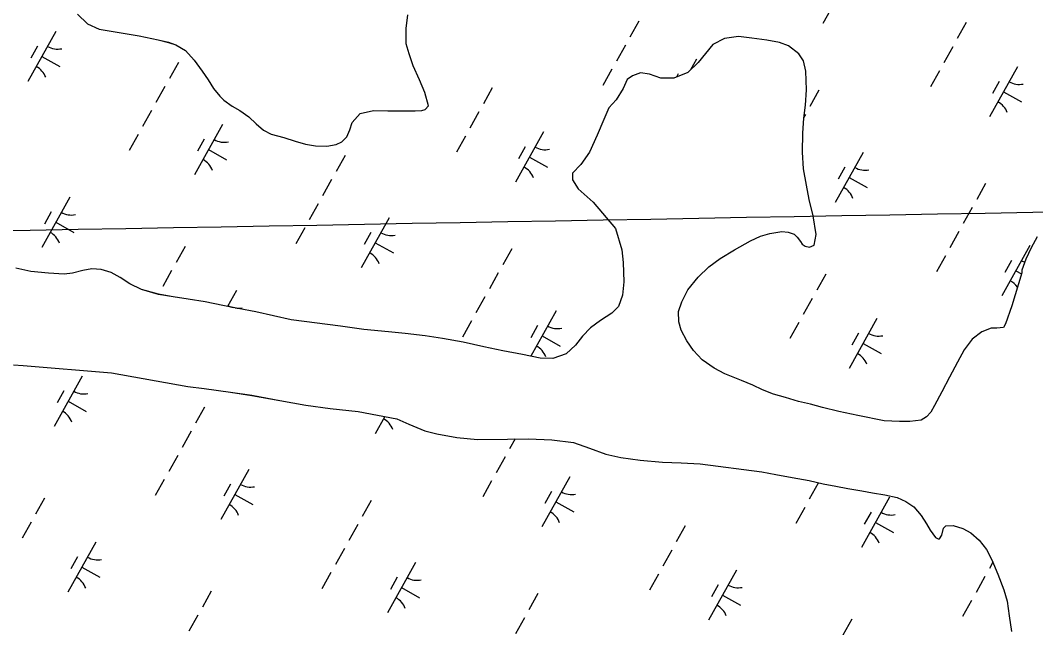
# Model space of a CAD drawing. Extents: x 3923531 to 3943530, y 207391 to 229799.
# Drawn here: x 3934088 to 3934973, y 211567 to 212095 of the extents above; entities that cross this region are included whole.
import ezdxf

# ---------------------------------------------------------------- set-up
doc = ezdxf.new("R2010")
doc.units = 0
for name, color, linetype in [('V-GRID-MAJR', 7, 'Continuous'), ('V-TOPO-SHOR', 7, 'Continuous'), ('V-WETL-SWMP', 7, 'Continuous')]:
    doc.layers.add(name, color=color, linetype=linetype)

msp = doc.modelspace()

# ---------------------------------------------------------------- linework, layer by layer
at = {"layer": 'V-GRID-MAJR'}
msp.add_spline([(3927752.53, 211800.17), (3930436.78, 211847.72), (3935760.83, 211942.59), (3936382.68, 211953.73)], degree=3, dxfattribs=at)
at = {"layer": 'V-TOPO-SHOR'}
for points in [[(3934138.35, 212100.79), (3934146.99, 212092.54), (3934157.13, 212087.77), (3934191.99, 212081.86), (3934208.55, 212078.47), (3934217.55, 212076.34), (3934223.93, 212074.23), (3934232.32, 212069.19), (3934239.79, 212060.95), (3934246.67, 212051.27), (3934252.12, 212043.64), (3934256.69, 212036.02), (3934262.15, 212029.56), (3934265.75, 212025.88), (3934272.97, 212020.86), (3934279.62, 212016.85), (3934287.57, 212011.38), (3934293.91, 212005.49), (3934300.25, 211999.89), (3934306.9, 211996.32), (3934318.08, 211993.43), (3934327.94, 211990.27), (3934336.94, 211987.7), (3934345.65, 211986.15), (3934355.55, 211985.89), (3934363.57, 211987.4), (3934368.4, 211989.82), (3934372.96, 211994.14), (3934375.35, 212000.08), (3934377.46, 212006.46), (3934384.39, 212014.39), (3934396.06, 212017.03), (3934408.43, 212016.74), (3934420.07, 212016.62), (3934432.29, 212016.63), (3934438.26, 212017), (3934441.19, 212017.84), (3934443.84, 212021.01), (3934440.91, 212032.69), (3934436.08, 212043.66), (3934430.69, 212055.94), (3934427.02, 212066.32), (3934424.64, 212075.07), (3934424.64, 212088.32), (3934426.08, 212100.38)], [(3934734.97, 211773.88), (3934726.43, 211777.76), (3934716.72, 211781.94), (3934702.23, 211787.78), (3934692.68, 211792.68), (3934682.43, 211799.93), (3934674.8, 211808.02), (3934668.93, 211816.38), (3934663.94, 211825.89), (3934662.12, 211832.9), (3934661.78, 211841.93), (3934664.64, 211850.34), (3934669.85, 211860.9), (3934678.85, 211871.87), (3934688.12, 211880.79), (3934697.95, 211888.1), (3934710.41, 211895.82), (3934724.61, 211903.67), (3934733.1, 211907.51), (3934741.27, 211910.04), (3934751.77, 211911.52), (3934757.29, 211911.03), (3934762.37, 211909.22), (3934765.25, 211906.72), (3934768.12, 211903.05), (3934769.55, 211900.56), (3934772.15, 211898.78), (3934775.78, 211898.02), (3934779.87, 211899.72), (3934781.58, 211909.16), (3934779.14, 211925.34), (3934775.65, 211939.5), (3934773.17, 211951.9), (3934770.71, 211966.33), (3934769.7, 211980.75), (3934770.03, 211997.34), (3934770.9, 212010.28), (3934772.34, 212021.62), (3934773.36, 212035), (3934772.81, 212051.3), (3934770.58, 212060.21), (3934766.57, 212066.22), (3934757.62, 212073.16), (3934749.8, 212076.3), (3934738.75, 212078.17), (3934725.68, 212080.06), (3934713.91, 212081.5), (3934701.81, 212079.74), (3934691.7, 212074.47), (3934685.21, 212066.68), (3934678.87, 212058.74), (3934669.75, 212049.96), (3934657.62, 212045.15), (3934646.41, 212045.27), (3934636.4, 212048.58), (3934628.7, 212049.69), (3934621.69, 212047.29), (3934617.14, 212043.85), (3934613.42, 212036.03), (3934607.34, 212026.2), (3934601.15, 212019.43), (3934596.68, 212009.29), (3934590.99, 211995.38), (3934584.14, 211980.76), (3934576.6, 211970.07), (3934569.53, 211962.43), (3934569.46, 211956.76), (3934574.33, 211948.84), (3934587.29, 211937.2), (3934606.98, 211914.28), (3934612.46, 211895.74), (3934613.65, 211884.81), (3934614.04, 211867.92), (3934612.89, 211856.15), (3934609.58, 211846.43), (3934603.7, 211840.53), (3934593.73, 211834.09), (3934585.22, 211827.78), (3934578.01, 211820.58), (3934572.1, 211812.64), (3934564.01, 211805.16), (3934552.33, 211801.22), (3934541.12, 211801.48), (3934525.73, 211804.71), (3934508.59, 211807.81), (3934492.04, 211811.19), (3934474.18, 211815.18), (3934456.31, 211818.43), (3934441.2, 211820.78), (3934423.76, 211822.86), (3934409.22, 211824.18), (3934387.56, 211826.32), (3934367.36, 211829.3), (3934324.34, 211834.87), (3934293.7, 211841.61), (3934278.31, 211844.55), (3934264.8, 211847.17), (3934249.56, 211850.39), (3934234.59, 211852.89), (3934221.66, 211854.77), (3934208.73, 211856.95)], [(3934974.25, 211907.04), (3934968.91, 211897.35), (3934964.43, 211887.5), (3934960.83, 211877.93), (3934960.81, 211875.6), (3934952.05, 211846.88), (3934946.64, 211831.37), (3934945, 211828.19), (3934939.17, 211827.38), (3934934.23, 211827.58), (3934926.04, 211824.32), (3934917.68, 211818.01), (3934910.59, 211808.62), (3934904.65, 211797.92), (3934897.95, 211784.75), (3934891.26, 211772.16), (3934884.73, 211760.3), (3934881.61, 211754.51), (3934877.78, 211750.33), (3934873.23, 211747.47), (3934863.33, 211746.12), (3934854.16, 211746.37), (3934840.92, 211746.95), (3934817.83, 211751.43), (3934801.42, 211754.96), (3934787.05, 211758.46), (3934776.6, 211761.2), (3934766.29, 211763.64), (3934754.98, 211767.11), (3934744.54, 211770.14), (3934734.97, 211773.88)], [(3934208.73, 211856.95), (3934194.08, 211861.19), (3934183.8, 211865.96), (3934175.42, 211871.58), (3934167.46, 211875.89), (3934158.75, 211878.46), (3934150.76, 211879.28), (3934142.74, 211877.77), (3934133.98, 211875.24), (3934126.69, 211874.45), (3934113.02, 211875.33), (3934097.46, 211876.96), (3934084.54, 211879.72)], [(3934082.59, 211795.62), (3934090.98, 211795.1), (3934167.94, 211788.55), (3934234.19, 211776.63), (3934248.69, 211774.86), (3934271.58, 211771.81), (3934289.94, 211769.02), (3934314.42, 211764.45), (3934336.97, 211760.44), (3934358.24, 211757.52), (3934382.75, 211754.99), (3934416.35, 211748.48), (3934426.84, 211743.85), (3934440.66, 211738.21), (3934451.17, 211735.62), (3934468.78, 211732.2), (3934486.51, 211730.5), (3934512.66, 211730.96), (3934530.96, 211731.19), (3934551.5, 211730.43), (3934570.19, 211727.86), (3934584.34, 211723.07), (3934598.48, 211717.86), (3934611.57, 211714.81), (3934628.33, 211712.58), (3934647.89, 211710.76), (3934664.13, 211710.25), (3934680.59, 211709.54), (3934734.2, 211702.49), (3934746.44, 211700.1), (3934760.72, 211697.57), (3934775.64, 211694.82), (3934787.66, 211692.11), (3934798.72, 211690.05), (3934809.35, 211688), (3934821.38, 211685.82), (3934830.61, 211684.11), (3934841.46, 211682.37), (3934852.19, 211680.1), (3934859.9, 211676.58), (3934866.73, 211671.87), (3934873, 211664.38), (3934877.65, 211657.23), (3934881.03, 211651.6), (3934883.36, 211648.45), (3934885.7, 211645.41), (3934887.83, 211644.1)], [(3934887.83, 211644.1), (3934889.13, 211644.08), (3934891.1, 211647.4), (3934892.67, 211653.3), (3934894.74, 211655.43), (3934900.98, 211655.79), (3934909.56, 211653.11), (3934916.51, 211649.27), (3934923.54, 211643.06), (3934930.12, 211634.92), (3934934.65, 211625.94), (3934940, 211613.29), (3934945.23, 211599.79), (3934948.14, 211589.96), (3934949.93, 211577.03), (3934951.72, 211563.46)]]:
    msp.add_lwpolyline(points, dxfattribs=at)
at = {"layer": 'V-WETL-SWMP'}
for p, q in [((3934811.84, 212136.26), (3934787.45, 212092.61)), ((3934627.18, 212094.75), (3934619.38, 212080.78)), ((3934912.38, 212093.5), (3934904.57, 212079.53)), ((3934119.4, 212085.9), (3934095.02, 212042.25)), ((3934103.4, 212073.08), (3934097.55, 212062.6)), ((3934615.47, 212073.8), (3934607.67, 212059.83)), ((3934900.67, 212072.55), (3934892.87, 212058.58)), ((3934107.21, 212064.07), (3934122.92, 212055.3)), ((3934677.43, 212061.61), (3934672.3, 212052.42)), ((3934226.06, 212058.87), (3934218.26, 212044.9)), ((3934603.77, 212052.85), (3934595.97, 212038.88)), ((3934888.97, 212051.6), (3934881.16, 212037.63)), ((3934957.05, 212055.13), (3934932.67, 212011.48)), ((3934661.43, 212048.79), (3934659.91, 212046.06)), ((3934214.36, 212037.92), (3934206.56, 212023.95)), ((3934499.56, 212036.66), (3934491.75, 212022.7)), ((3934784.1, 212034.58), (3934776.29, 212020.61)), ((3934941.05, 212042.31), (3934935.2, 212031.83)), ((3934944.86, 212033.31), (3934960.57, 212024.53)), ((3934202.65, 212016.96), (3934194.85, 212003)), ((3934487.85, 212015.71), (3934480.05, 212001.74)), ((3934772.39, 212013.63), (3934771.01, 212011.15)), ((3934264.61, 212004.78), (3934240.23, 211961.13)), ((3934190.95, 211996.01), (3934183.15, 211982.04)), ((3934248.61, 211991.95), (3934242.76, 211981.48)), ((3934476.15, 211994.76), (3934468.34, 211980.79)), ((3934544.23, 211998.3), (3934519.85, 211954.65)), ((3934252.42, 211982.95), (3934268.14, 211974.17)), ((3934528.23, 211985.47), (3934522.38, 211975)), ((3934371.28, 211977.74), (3934363.47, 211963.78)), ((3934532.04, 211976.47), (3934547.76, 211967.69)), ((3934822.65, 211980.49), (3934798.26, 211936.84)), ((3934806.65, 211967.66), (3934800.79, 211957.19)), ((3934359.57, 211956.79), (3934351.77, 211942.82)), ((3934810.46, 211958.66), (3934826.17, 211949.88)), ((3934929.31, 211953.46), (3934921.51, 211939.49)), ((3934131.41, 211941.46), (3934107.03, 211897.81)), ((3934115.41, 211928.64), (3934109.56, 211918.16)), ((3934347.87, 211935.84), (3934340.06, 211921.87)), ((3934917.61, 211932.5), (3934909.8, 211918.54)), ((3934119.22, 211919.64), (3934134.94, 211910.86)), ((3934409.83, 211923.65), (3934385.44, 211880)), ((3934336.16, 211914.89), (3934328.36, 211900.92)), ((3934393.83, 211910.83), (3934387.97, 211900.35)), ((3934905.9, 211911.55), (3934898.1, 211897.58)), ((3934397.64, 211901.83), (3934413.35, 211893.05)), ((3934231.95, 211898.7), (3934224.15, 211884.74)), ((3934516.49, 211896.62), (3934508.69, 211882.65)), ((3934967.86, 211899.36), (3934943.48, 211855.71)), ((3934894.2, 211890.6), (3934886.39, 211876.63)), ((3934951.86, 211886.54), (3934946.01, 211876.06)), ((3934220.24, 211877.75), (3934212.44, 211863.78)), ((3934504.79, 211875.67), (3934496.98, 211861.7)), ((3934955.67, 211877.54), (3934960.56, 211874.8)), ((3934789.98, 211874.42), (3934782.18, 211860.45)), ((3934276.63, 211860.34), (3934268.83, 211846.39)), ((3934493.08, 211854.72), (3934485.28, 211840.75)), ((3934778.28, 211853.46), (3934770.47, 211839.5)), ((3934555.04, 211842.53), (3934533.06, 211803.17)), ((3934481.38, 211833.76), (3934473.57, 211819.79)), ((3934766.57, 211832.51), (3934758.77, 211818.54)), ((3934834.66, 211836.05), (3934810.28, 211792.4)), ((3934539.04, 211829.7), (3934533.19, 211819.23)), ((3934818.66, 211823.23), (3934812.81, 211812.75)), ((3934542.85, 211820.7), (3934558.56, 211811.92)), ((3934822.47, 211814.22), (3934838.18, 211805.45)), ((3934142.22, 211785.69), (3934117.84, 211742.04)), ((3934126.22, 211772.87), (3934120.37, 211762.39)), ((3934130.03, 211763.87), (3934145.74, 211755.09)), ((3934248.89, 211758.66), (3934241.08, 211744.69)), ((3934405.81, 211750.52), (3934397.46, 211735.56)), ((3934237.18, 211737.71), (3934229.38, 211723.74)), ((3934519.35, 211731.05), (3934514.57, 211722.49)), ((3934225.48, 211716.75), (3934217.67, 211702.79)), ((3934510.67, 211715.5), (3934502.87, 211701.54)), ((3934287.44, 211704.57), (3934263.05, 211660.92)), ((3934567.05, 211698.09), (3934542.67, 211654.44)), ((3934213.77, 211695.8), (3934205.97, 211681.83)), ((3934271.43, 211691.74), (3934265.58, 211681.27)), ((3934498.97, 211694.55), (3934491.16, 211680.58)), ((3934783.51, 211692.47), (3934775.71, 211678.5)), ((3934275.24, 211682.74), (3934290.96, 211673.96)), ((3934551.05, 211685.27), (3934545.2, 211674.79)), ((3934845.47, 211680.28), (3934821.08, 211636.63)), ((3934109.56, 211679.62), (3934101.75, 211665.65)), ((3934394.1, 211677.53), (3934386.3, 211663.57)), ((3934554.86, 211676.26), (3934570.58, 211667.49)), ((3934771.8, 211671.51), (3934764, 211657.55)), ((3934829.47, 211667.45), (3934823.61, 211656.98)), ((3934097.85, 211658.67), (3934090.05, 211644.7)), ((3934382.39, 211656.58), (3934374.59, 211642.61)), ((3934667.59, 211655.33), (3934659.79, 211641.36)), ((3934833.28, 211658.45), (3934848.99, 211649.67)), ((3934154.23, 211641.25), (3934129.85, 211597.6)), ((3934138.23, 211628.43), (3934132.38, 211617.95)), ((3934370.69, 211635.63), (3934362.89, 211621.66)), ((3934655.89, 211634.38), (3934648.08, 211620.41)), ((3934142.04, 211619.43), (3934157.76, 211610.65)), ((3934432.65, 211623.44), (3934408.26, 211579.79)), ((3934935.61, 211623.67), (3934932.62, 211618.33)), ((3934358.98, 211614.68), (3934351.18, 211600.71)), ((3934416.65, 211610.62), (3934410.79, 211600.14)), ((3934644.18, 211613.43), (3934636.38, 211599.46)), ((3934712.27, 211616.97), (3934687.88, 211573.31)), ((3934928.72, 211611.34), (3934920.92, 211597.37)), ((3934420.46, 211601.62), (3934436.17, 211592.84)), ((3934696.27, 211604.14), (3934690.41, 211593.66)), ((3934254.77, 211598.5), (3934246.97, 211584.53)), ((3934539.31, 211596.41), (3934531.51, 211582.44)), ((3934700.08, 211595.14), (3934715.79, 211586.36)), ((3934917.02, 211590.39), (3934909.21, 211576.42)), ((3934243.07, 211577.54), (3934235.26, 211563.58)), ((3934527.61, 211575.46), (3934519.8, 211561.49)), ((3934812.8, 211574.21), (3934805, 211560.24))]:
    msp.add_line(p, q, dxfattribs=at)
for points in [[(3934138.35, 212100.78), (3934146.99, 212092.54), (3934157.13, 212087.77), (3934191.99, 212081.86), (3934208.55, 212078.47), (3934217.55, 212076.33), (3934223.93, 212074.23), (3934232.31, 212069.19), (3934239.79, 212060.95), (3934246.67, 212051.27), (3934252.12, 212043.64), (3934256.69, 212036.03), (3934262.15, 212029.56), (3934265.75, 212025.88), (3934272.97, 212020.86), (3934279.62, 212016.85), (3934287.57, 212011.38), (3934293.91, 212005.49), (3934300.25, 211999.89), (3934306.9, 211996.32), (3934318.08, 211993.43), (3934327.94, 211990.27), (3934336.94, 211987.7), (3934345.65, 211986.15), (3934355.55, 211985.89), (3934363.57, 211987.4), (3934368.4, 211989.82), (3934372.96, 211994.14), (3934375.35, 212000.08), (3934377.46, 212006.46), (3934384.39, 212014.39), (3934396.06, 212017.03), (3934408.43, 212016.75), (3934420.07, 212016.62), (3934432.29, 212016.63), (3934438.27, 212017), (3934441.19, 212017.84), (3934443.84, 212021.01), (3934440.91, 212032.69), (3934436.08, 212043.66), (3934430.69, 212055.94), (3934427.02, 212066.32), (3934424.64, 212075.08), (3934424.64, 212088.32), (3934426.08, 212100.38)], [(3934734.97, 211773.88), (3934726.43, 211777.76), (3934716.72, 211781.94), (3934702.23, 211787.78), (3934692.68, 211792.68), (3934682.43, 211799.93), (3934674.8, 211808.02), (3934668.93, 211816.38), (3934663.94, 211825.89), (3934662.12, 211832.9), (3934661.78, 211841.93), (3934664.64, 211850.34), (3934669.85, 211860.9), (3934678.85, 211871.87), (3934688.12, 211880.79), (3934697.95, 211888.1), (3934710.41, 211895.82), (3934724.61, 211903.67), (3934733.09, 211907.51), (3934741.27, 211910.04), (3934751.77, 211911.52), (3934757.29, 211911.03), (3934762.37, 211909.22), (3934765.25, 211906.72), (3934768.12, 211903.05), (3934769.55, 211900.56), (3934772.15, 211898.78), (3934775.78, 211898.02), (3934779.87, 211899.72), (3934781.58, 211909.16), (3934779.14, 211925.34), (3934775.65, 211939.5), (3934773.17, 211951.9), (3934770.71, 211966.33), (3934769.7, 211980.75), (3934770.03, 211997.34), (3934770.9, 212010.28), (3934772.34, 212021.62), (3934773.36, 212035), (3934772.81, 212051.3), (3934770.58, 212060.21), (3934766.57, 212066.22), (3934757.62, 212073.16), (3934749.8, 212076.3), (3934738.76, 212078.17), (3934725.68, 212080.06), (3934713.91, 212081.5), (3934701.81, 212079.74), (3934691.71, 212074.46), (3934685.21, 212066.68), (3934678.87, 212058.74), (3934669.75, 212049.96), (3934657.62, 212045.15), (3934646.41, 212045.27), (3934636.41, 212048.58), (3934628.7, 212049.69), (3934621.69, 212047.29), (3934617.14, 212043.85), (3934613.42, 212036.03), (3934607.34, 212026.2), (3934601.15, 212019.43), (3934596.68, 212009.29), (3934590.99, 211995.38), (3934584.14, 211980.76), (3934576.6, 211970.07), (3934569.53, 211962.43), (3934569.46, 211956.76), (3934574.33, 211948.84), (3934587.3, 211937.2), (3934606.98, 211914.28), (3934612.46, 211895.74), (3934613.65, 211884.81), (3934614.04, 211867.92), (3934612.89, 211856.15), (3934609.58, 211846.43), (3934603.7, 211840.53), (3934593.73, 211834.09), (3934585.22, 211827.78), (3934578.01, 211820.58), (3934572.1, 211812.64), (3934564.01, 211805.16), (3934552.33, 211801.21), (3934541.12, 211801.48), (3934525.73, 211804.71), (3934508.59, 211807.81), (3934492.03, 211811.19), (3934474.18, 211815.17), (3934456.31, 211818.43), (3934441.2, 211820.78), (3934423.76, 211822.86), (3934409.22, 211824.18), (3934387.56, 211826.32), (3934367.36, 211829.3), (3934324.34, 211834.87), (3934293.7, 211841.61), (3934278.31, 211844.55), (3934264.8, 211847.17), (3934249.56, 211850.39), (3934234.59, 211852.89), (3934221.66, 211854.77), (3934208.73, 211856.96)], [(3934974.25, 211907.04), (3934968.91, 211897.35), (3934964.43, 211887.5), (3934960.83, 211877.93), (3934960.81, 211875.6), (3934952.05, 211846.88), (3934946.64, 211831.37), (3934945, 211828.18), (3934939.17, 211827.38), (3934934.23, 211827.58), (3934926.04, 211824.32), (3934917.68, 211818.01), (3934910.59, 211808.62), (3934904.65, 211797.92), (3934897.95, 211784.75), (3934891.26, 211772.16), (3934884.73, 211760.3), (3934881.61, 211754.51), (3934877.78, 211750.33), (3934873.24, 211747.47), (3934863.33, 211746.12), (3934854.16, 211746.37), (3934840.92, 211746.95), (3934817.83, 211751.43), (3934801.42, 211754.96), (3934787.05, 211758.46), (3934776.6, 211761.2), (3934766.29, 211763.64), (3934754.98, 211767.11), (3934744.54, 211770.14), (3934734.97, 211773.88)], [(3934208.73, 211856.96), (3934194.08, 211861.19), (3934183.8, 211865.96), (3934175.42, 211871.58), (3934167.46, 211875.89), (3934158.75, 211878.46), (3934150.76, 211879.28), (3934142.74, 211877.77), (3934133.98, 211875.24), (3934126.69, 211874.45), (3934113.02, 211875.33), (3934097.46, 211876.95), (3934084.54, 211879.72)], [(3934082.59, 211795.62), (3934090.98, 211795.1), (3934167.94, 211788.55), (3934234.19, 211776.63), (3934248.69, 211774.86), (3934271.58, 211771.81), (3934289.94, 211769.03), (3934314.42, 211764.45), (3934336.97, 211760.44), (3934358.24, 211757.52), (3934382.75, 211754.99), (3934416.35, 211748.48), (3934426.84, 211743.85), (3934440.66, 211738.21), (3934451.17, 211735.62), (3934468.78, 211732.2), (3934486.51, 211730.5), (3934512.66, 211730.96), (3934530.96, 211731.19), (3934551.5, 211730.43), (3934570.19, 211727.86), (3934584.34, 211723.07), (3934598.48, 211717.86), (3934611.57, 211714.81), (3934628.33, 211712.58), (3934647.89, 211710.76), (3934664.14, 211710.25), (3934680.59, 211709.53), (3934734.2, 211702.49), (3934746.44, 211700.1), (3934760.72, 211697.57), (3934775.64, 211694.83), (3934787.66, 211692.11), (3934798.72, 211690.05), (3934809.35, 211688), (3934821.38, 211685.82), (3934830.61, 211684.11), (3934841.46, 211682.37), (3934852.19, 211680.1), (3934859.9, 211676.58), (3934866.73, 211671.87), (3934873, 211664.38), (3934877.65, 211657.23), (3934881.03, 211651.6), (3934883.37, 211648.45), (3934885.7, 211645.41), (3934887.84, 211644.1)], [(3934887.84, 211644.1), (3934889.13, 211644.08), (3934891.1, 211647.4), (3934892.67, 211653.3), (3934894.74, 211655.43), (3934900.98, 211655.79), (3934909.56, 211653.11), (3934916.51, 211649.27), (3934923.54, 211643.06), (3934930.12, 211634.92), (3934934.65, 211625.94), (3934940, 211613.29), (3934945.23, 211599.79), (3934948.14, 211589.96), (3934949.93, 211577.03), (3934951.72, 211563.46)]]:
    msp.add_lwpolyline(points, dxfattribs=at)
for centre, start, end in [((3934120.89, 212088.07), 240.03808, 281.58174), ((3934093.94, 212039.85), 20.03808, 61.58174), ((3934958.54, 212057.31), 240.03808, 281.58174), ((3934931.6, 212009.08), 20.03808, 61.58174), ((3934266.1, 212006.95), 240.03808, 281.58174), ((3934545.72, 212000.47), 240.03808, 281.58174), ((3934239.16, 211958.72), 20.03808, 61.58174), ((3934518.78, 211952.24), 20.03808, 61.58174), ((3934824.13, 211982.66), 240.03808, 281.58174), ((3934797.19, 211934.43), 20.03808, 61.58174), ((3934132.9, 211943.63), 240.03808, 281.58174), ((3934105.96, 211895.41), 20.03808, 61.58174), ((3934411.31, 211925.82), 240.03808, 281.58174), ((3934384.37, 211877.6), 20.03808, 61.58174), ((3934969.35, 211901.54), 240.03808, 250.49385), ((3934942.4, 211853.31), 34.00439, 61.58174), ((3934278.11, 211862.51), 240.03808, 255.97361), ((3934278.11, 211862.51), 262.05338, 281.58174), ((3934556.53, 211844.7), 240.03808, 281.58174), ((3934836.15, 211838.22), 240.03808, 281.58174), ((3934529.59, 211796.47), 20.03808, 61.58174), ((3934809.2, 211789.99), 20.03808, 61.58174), ((3934143.71, 211787.86), 240.03808, 281.58174), ((3934116.77, 211739.64), 20.03808, 61.58174), ((3934396.38, 211733.16), 20.03808, 61.58174), ((3934288.92, 211706.74), 240.03808, 281.58174), ((3934568.54, 211700.26), 240.03808, 281.58174), ((3934261.98, 211658.51), 20.03808, 61.58174), ((3934541.6, 211652.03), 20.03808, 61.58174), ((3934846.95, 211682.45), 240.03808, 281.58174), ((3934820.01, 211634.22), 20.03808, 61.58174), ((3934155.72, 211643.43), 240.03808, 281.58174), ((3934128.78, 211595.2), 20.03808, 61.58174), ((3934434.14, 211625.62), 240.03808, 281.58174), ((3934713.75, 211619.14), 240.03808, 281.58174), ((3934407.19, 211577.39), 20.03808, 61.58174), ((3934686.81, 211570.91), 20.03808, 61.58174)]:
    msp.add_arc(centre, 17.62, start, end, dxfattribs=at)

doc.saveas('drawing.dxf')
